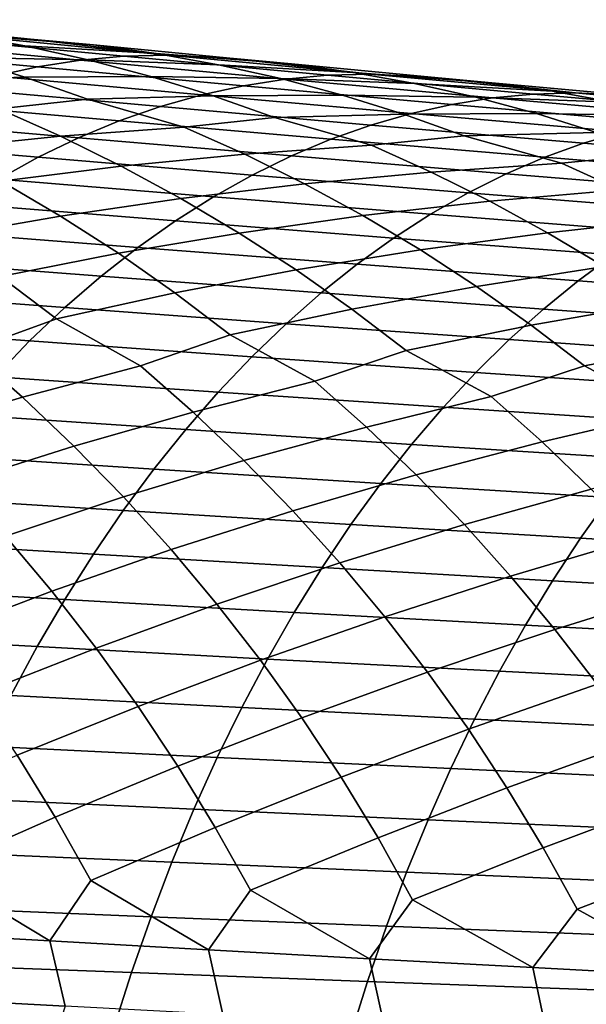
# Model space of a CAD drawing. Header units: metres. Extents: x -240 to 45, y -77 to 27.
# Tile 557 of 656: x -167.7 to -163.14, y 6.23 to 14.16. Entities that reach past the tile are written whole.
import ezdxf

# ---------------------------------------------------------------- set-up
doc = ezdxf.new("R2010")
doc.units = ezdxf.units.M
doc.layers.add('solid_102011X2', color=7, linetype='CONTINUOUS')

msp = doc.modelspace()

# ---------------------------------------------------------------- linework, layer by layer
at = {"layer": 'solid_102011X2'}
for points in [[(-168.686172, 14.107413, 334.515594), (-169.201843, 14.155497, 334.79895), (-168.123199, 14.025528, 336.469971), (-167.615906, 13.999825, 336.181732)], [(-168.68309, 13.986053, 332.289185), (-169.200714, 14.1004, 332.56131), (-168.171982, 14.037509, 334.234497), (-167.66008, 13.94597, 333.956055)], [(-168.171982, 14.037509, 334.234497), (-168.686172, 14.107413, 334.515594), (-167.615906, 13.999825, 336.181732), (-167.109177, 13.952388, 335.895325)], [(-167.66008, 13.94597, 333.956055), (-168.171982, 14.037509, 334.234497), (-167.109177, 13.952388, 335.895325), (-166.603851, 13.883367, 335.611145)], [(-167.212296, 13.829352, 338.66214), (-168.844513, 13.983487, 337.297974), (-169.200851, 13.929748, 337.71286), (-167.559067, 13.776173, 339.077087)], [(-166.864456, 13.861164, 338.24588), (-168.487061, 14.01562, 336.881805), (-168.844513, 13.983487, 337.297974), (-167.212296, 13.829352, 338.66214)], [(-168.169373, 13.850276, 332.020599), (-168.68309, 13.986053, 332.289185), (-167.66008, 13.94597, 333.956055), (-167.151199, 13.83299, 333.680756)], [(-166.510178, 13.870999, 337.833893), (-168.123199, 14.025528, 336.469971), (-168.487061, 14.01562, 336.881805), (-166.864456, 13.861164, 338.24588)], [(-167.615906, 13.999825, 336.181732), (-168.123199, 14.025528, 336.469971), (-166.510178, 13.870999, 337.833893)], [(-167.109177, 13.952388, 335.895325), (-167.615906, 13.999825, 336.181732), (-166.510178, 13.870999, 337.833893), (-166.011795, 13.845693, 337.542694)], [(-166.603851, 13.883367, 335.611145), (-167.109177, 13.952388, 335.895325), (-166.011795, 13.845693, 337.542694), (-165.513916, 13.798892, 337.253326)], [(-167.559067, 13.776173, 339.077087), (-169.200851, 13.929748, 337.71286), (-169.555557, 13.854502, 338.125824), (-167.904221, 13.701724, 339.490082)], [(-167.151199, 13.83299, 333.680756), (-167.66008, 13.94597, 333.956055), (-166.603851, 13.883367, 335.611145), (-166.100708, 13.792947, 335.329651)], [(-164.879395, 13.718113, 339.175446), (-166.510178, 13.870999, 337.833893), (-166.864456, 13.861164, 338.24588), (-165.224197, 13.708363, 339.587524)], [(-166.100708, 13.792947, 335.329651), (-166.603851, 13.883367, 335.611145), (-165.513916, 13.798892, 337.253326), (-165.01738, 13.730742, 336.966156)], [(-166.011795, 13.845693, 337.542694), (-166.510178, 13.870999, 337.833893), (-164.879395, 13.718113, 339.175446)], [(-168.644196, 13.664468, 330.092896), (-169.15596, 13.844265, 330.350128), (-168.169373, 13.850276, 332.020599), (-167.660385, 13.69337, 331.755951)], [(-167.660385, 13.69337, 331.755951), (-168.169373, 13.850276, 332.020599), (-167.151199, 13.83299, 333.680756), (-166.646118, 13.698812, 333.408997)], [(-165.562561, 13.676882, 340.003754), (-167.212296, 13.829352, 338.66214), (-167.559067, 13.776173, 339.077087), (-165.899872, 13.624269, 340.418671)], [(-165.224197, 13.708363, 339.587524), (-166.864456, 13.861164, 338.24588), (-167.212296, 13.829352, 338.66214), (-165.562561, 13.676882, 340.003754)], [(-166.646118, 13.698812, 333.408997), (-167.151199, 13.83299, 333.680756), (-166.100708, 13.792947, 335.329651), (-165.600525, 13.681317, 335.051239)], [(-165.600525, 13.681317, 335.051239), (-166.100708, 13.792947, 335.329651), (-165.01738, 13.730742, 336.966156), (-164.522934, 13.641426, 336.681641)], [(-165.513916, 13.798892, 337.253326), (-166.011795, 13.845693, 337.542694), (-164.879395, 13.718113, 339.175446), (-164.389832, 13.693197, 338.881378)], [(-165.01738, 13.730742, 336.966156), (-165.513916, 13.798892, 337.253326), (-164.389832, 13.693197, 338.881378), (-163.900726, 13.647021, 338.589142)], [(-165.899872, 13.624269, 340.418671), (-167.559067, 13.776173, 339.077087), (-167.904221, 13.701724, 339.490082), (-166.235641, 13.550621, 340.831635)], [(-163.231155, 13.566964, 340.494293), (-164.879395, 13.718113, 339.175446), (-165.224197, 13.708363, 339.587524), (-163.566605, 13.557308, 340.906372)], [(-164.522934, 13.641426, 336.681641), (-165.01738, 13.730742, 336.966156), (-163.900726, 13.647021, 338.589142), (-163.412903, 13.579731, 338.299072)], [(-164.389832, 13.693197, 338.881378), (-164.879395, 13.718113, 339.175446), (-163.231155, 13.566964, 340.494293)], [(-167.869431, 13.437037, 330.098175), (-168.644196, 13.664468, 330.092896), (-167.660385, 13.69337, 331.755951), (-167.157059, 13.515641, 331.495483)], [(-166.235641, 13.550621, 340.831635), (-167.904221, 13.701724, 339.490082), (-168.247223, 13.606108, 339.900513), (-166.56929, 13.45604, 341.242035)], [(-167.157059, 13.515641, 331.495483), (-167.660385, 13.69337, 331.755951), (-166.646118, 13.698812, 333.408997), (-166.14566, 13.54373, 333.141174)], [(-166.14566, 13.54373, 333.141174), (-166.646118, 13.698812, 333.408997), (-165.600525, 13.681317, 335.051239), (-165.104004, 13.548718, 334.776428)], [(-163.895615, 13.526167, 341.322449), (-165.562561, 13.676882, 340.003754), (-165.899872, 13.624269, 340.418671), (-164.223618, 13.474125, 341.737244)], [(-165.104004, 13.548718, 334.776428), (-165.600525, 13.681317, 335.051239), (-164.522934, 13.641426, 336.681641), (-164.031357, 13.531131, 336.400269)], [(-163.566605, 13.557308, 340.906372), (-165.224197, 13.708363, 339.587524), (-165.562561, 13.676882, 340.003754), (-163.895615, 13.526167, 341.322449)], [(-164.031357, 13.531131, 336.400269), (-164.522934, 13.641426, 336.681641), (-163.412903, 13.579731, 338.299072), (-162.927109, 13.491505, 338.011658)], [(-163.900726, 13.647021, 338.589142), (-164.389832, 13.693197, 338.881378), (-163.231155, 13.566964, 340.494293), (-162.750351, 13.542431, 340.197418)], [(-163.412903, 13.579731, 338.299072), (-163.900726, 13.647021, 338.589142), (-162.750351, 13.542431, 340.197418), (-162.269958, 13.496872, 339.902374)], [(-166.56929, 13.45604, 341.242035), (-168.247223, 13.606108, 339.900513), (-168.587555, 13.489477, 340.307739), (-166.900345, 13.340676, 341.6492)], [(-164.223618, 13.474125, 341.737244), (-165.899872, 13.624269, 340.418671), (-166.235641, 13.550621, 340.831635), (-164.550095, 13.401281, 342.150085)], [(-161.891998, 13.408095, 342.201965), (-163.566605, 13.557308, 340.906372), (-163.895615, 13.526167, 341.322449), (-162.211777, 13.377298, 342.617889)], [(-161.565781, 13.417645, 341.789978), (-163.231155, 13.566964, 340.494293), (-163.566605, 13.557308, 340.906372), (-161.891998, 13.408095, 342.201965)], [(-162.927109, 13.491505, 338.011658), (-163.412903, 13.579731, 338.299072), (-162.269958, 13.496872, 339.902374), (-161.790787, 13.430429, 339.609497)], [(-162.750351, 13.542431, 340.197418), (-163.231155, 13.566964, 340.494293), (-161.565781, 13.417645, 341.789978)], [(-166.900345, 13.340676, 341.6492), (-168.587555, 13.489477, 340.307739), (-168.924683, 13.352026, 340.711121), (-167.228287, 13.204722, 342.052551)], [(-167.373032, 13.216697, 329.849823), (-167.869431, 13.437037, 330.098175), (-167.157059, 13.515641, 331.495483), (-166.379242, 13.28995, 331.501068)], [(-166.379242, 13.28995, 331.501068), (-167.157059, 13.515641, 331.495483), (-166.14566, 13.54373, 333.141174), (-165.650711, 13.368049, 332.877563)], [(-164.550095, 13.401281, 342.150085), (-166.235641, 13.550621, 340.831635), (-166.56929, 13.45604, 341.242035), (-164.874527, 13.307734, 342.560364)], [(-165.650711, 13.368049, 332.877563), (-166.14566, 13.54373, 333.141174), (-165.104004, 13.548718, 334.776428), (-164.611984, 13.395442, 334.505554)], [(-164.611984, 13.395442, 334.505554), (-165.104004, 13.548718, 334.776428), (-164.031357, 13.531131, 336.400269), (-163.543335, 13.400094, 336.122467)], [(-162.211777, 13.377298, 342.617889), (-163.895615, 13.526167, 341.322449), (-164.223618, 13.474125, 341.737244), (-162.530563, 13.325832, 343.032471)], [(-163.543335, 13.400094, 336.122467), (-164.031357, 13.531131, 336.400269), (-162.927109, 13.491505, 338.011658), (-162.444077, 13.382528, 337.727386)], [(-168.338974, 13.119424, 328.190002), (-168.835403, 13.362392, 328.42981), (-167.869431, 13.437037, 330.098175), (-167.373032, 13.216697, 329.849823)], [(-164.874527, 13.307734, 342.560364), (-166.56929, 13.45604, 341.242035), (-166.900345, 13.340676, 341.6492), (-165.196426, 13.193634, 342.967438)], [(-164.869598, 13.144107, 332.883331), (-165.650711, 13.368049, 332.877563), (-164.611984, 13.395442, 334.505554), (-164.125351, 13.221786, 334.238892)], [(-162.84787, 13.253793, 343.445129), (-164.550095, 13.401281, 342.150085), (-164.874527, 13.307734, 342.560364), (-163.163208, 13.161279, 343.855194)], [(-164.125351, 13.221786, 334.238892), (-164.611984, 13.395442, 334.505554), (-163.543335, 13.400094, 336.122467), (-163.059708, 13.248602, 335.848633)], [(-162.530563, 13.325832, 343.032471), (-164.223618, 13.474125, 341.737244), (-164.550095, 13.401281, 342.150085), (-162.84787, 13.253793, 343.445129)], [(-163.059708, 13.248602, 335.848633), (-163.543335, 13.400094, 336.122467), (-162.444077, 13.382528, 337.727386), (-161.964493, 13.253035, 337.446686)], [(-167.228287, 13.204722, 342.052551), (-168.924683, 13.352026, 340.711121), (-169.258087, 13.193955, 341.110046), (-167.552597, 13.048377, 342.451447)], [(-165.196426, 13.193634, 342.967438), (-166.900345, 13.340676, 341.6492), (-167.228287, 13.204722, 342.052551), (-165.515305, 13.059172, 343.370667)], [(-165.891006, 13.072123, 331.249542), (-166.379242, 13.28995, 331.501068), (-165.650711, 13.368049, 332.877563), (-164.869598, 13.144107, 332.883331)], [(-166.884644, 12.976476, 329.606781), (-167.373032, 13.216697, 329.849823), (-166.379242, 13.28995, 331.501068), (-165.891006, 13.072123, 331.249542)], [(-163.163208, 13.161279, 343.855194), (-164.874527, 13.307734, 342.560364), (-165.196426, 13.193634, 342.967438), (-163.476059, 13.048437, 344.262085)], [(-163.340729, 12.999602, 334.244629), (-164.125351, 13.221786, 334.238892), (-163.059708, 13.248602, 335.848633), (-162.581314, 13.076951, 335.57901)], [(-161.129303, 13.108245, 344.716339), (-162.84787, 13.253793, 343.445129), (-163.163208, 13.161279, 343.855194), (-161.435623, 13.016759, 345.12616)], [(-167.552597, 13.048377, 342.451447), (-169.258087, 13.193955, 341.110046), (-169.58725, 13.015513, 341.503876), (-167.872803, 12.871885, 342.845245)], [(-167.851791, 12.856836, 327.955505), (-168.338974, 13.119424, 328.190002), (-167.373032, 13.216697, 329.849823), (-166.884644, 12.976476, 329.606781)], [(-165.515305, 13.059172, 343.370667), (-167.228287, 13.204722, 342.052551), (-167.552597, 13.048377, 342.451447), (-165.830643, 12.904542, 343.76944)], [(-163.476059, 13.048437, 344.262085), (-165.196426, 13.193634, 342.967438), (-165.515305, 13.059172, 343.370667), (-163.785995, 12.915457, 344.6651)], [(-164.38945, 12.928766, 332.628723), (-164.869598, 13.144107, 332.883331), (-164.125351, 13.221786, 334.238892), (-163.340729, 12.999602, 334.244629)], [(-161.435623, 13.016759, 345.12616), (-163.163208, 13.161279, 343.855194), (-163.476059, 13.048437, 344.262085), (-161.739548, 12.905169, 345.532776)], [(-165.410629, 12.834625, 331.003357), (-165.891006, 13.072123, 331.249542), (-164.869598, 13.144107, 332.883331), (-164.38945, 12.928766, 332.628723)], [(-165.830643, 12.904542, 343.76944), (-167.552597, 13.048377, 342.451447), (-167.872803, 12.871885, 342.845245), (-166.141983, 12.729989, 344.163116)], [(-166.40535, 12.716844, 329.36908), (-166.884644, 12.976476, 329.606781), (-165.891006, 13.072123, 331.249542), (-165.410629, 12.834625, 331.003357)], [(-163.785995, 12.915457, 344.6651), (-165.515305, 13.059172, 343.370667), (-165.830643, 12.904542, 343.76944), (-164.092484, 12.762531, 345.06369)], [(-163.916992, 12.693967, 332.379486), (-164.38945, 12.928766, 332.628723), (-163.340729, 12.999602, 334.244629), (-162.868622, 12.786726, 333.98703)], [(-161.739548, 12.905169, 345.532776), (-163.476059, 13.048437, 344.262085), (-163.785995, 12.915457, 344.6651), (-162.040634, 12.77366, 345.935547)], [(-162.868622, 12.786726, 333.98703), (-163.340729, 12.999602, 334.244629), (-162.581314, 13.076951, 335.57901), (-161.792999, 12.856536, 335.584442)], [(-167.374542, 12.575098, 327.726654), (-167.851791, 12.856836, 327.955505), (-166.884644, 12.976476, 329.606781), (-166.40535, 12.716844, 329.36908)], [(-164.939133, 12.577923, 330.762543), (-165.410629, 12.834625, 331.003357), (-164.38945, 12.928766, 332.628723), (-163.916992, 12.693967, 332.379486)], [(-168.319229, 12.409083, 326.076813), (-168.793427, 12.712885, 326.296387), (-167.851791, 12.856836, 327.955505), (-167.374542, 12.575098, 327.726654)], [(-166.141983, 12.729989, 344.163116), (-167.872803, 12.871885, 342.845245), (-168.188385, 12.675535, 343.233368), (-166.448853, 12.535796, 344.551117)], [(-164.092484, 12.762531, 345.06369), (-165.830643, 12.904542, 343.76944), (-166.141983, 12.729989, 344.163116), (-164.395081, 12.589902, 345.457184)], [(-162.040634, 12.77366, 345.935547), (-163.785995, 12.915457, 344.6651), (-164.092484, 12.762531, 345.06369), (-162.338379, 12.622425, 346.333893)], [(-165.935776, 12.438262, 329.137085), (-166.40535, 12.716844, 329.36908), (-165.410629, 12.834625, 331.003357), (-164.939133, 12.577923, 330.762543)], [(-162.338379, 12.622425, 346.333893), (-164.092484, 12.762531, 345.06369), (-164.395081, 12.589902, 345.457184), (-162.632355, 12.451702, 346.727142)], [(-163.453247, 12.440167, 332.135681), (-163.916992, 12.693967, 332.379486), (-162.868622, 12.786726, 333.98703), (-162.404022, 12.554598, 333.734833)], [(-166.907852, 12.274675, 327.503906), (-167.374542, 12.575098, 327.726654), (-166.40535, 12.716844, 329.36908), (-165.935776, 12.438262, 329.137085)], [(-164.395081, 12.589902, 345.457184), (-166.141983, 12.729989, 344.163116), (-166.448853, 12.535796, 344.551117), (-164.693329, 12.397848, 345.845001)], [(-164.477173, 12.30247, 330.527527), (-164.939133, 12.577923, 330.762543), (-163.916992, 12.693967, 332.379486), (-163.453247, 12.440167, 332.135681)], [(-166.448853, 12.535796, 344.551117), (-168.188385, 12.675535, 343.233368), (-168.498856, 12.459617, 343.615204), (-166.750732, 12.32225, 344.932861)], [(-167.856491, 12.086927, 325.863525), (-168.319229, 12.409083, 326.076813), (-167.374542, 12.575098, 327.726654), (-166.907852, 12.274675, 327.503906)], [(-164.693329, 12.397848, 345.845001), (-166.448853, 12.535796, 344.551117), (-166.750732, 12.32225, 344.932861), (-164.98674, 12.186654, 346.226562)], [(-165.476562, 12.141192, 328.911224), (-165.935776, 12.438262, 329.137085), (-164.939133, 12.577923, 330.762543), (-164.477173, 12.30247, 330.527527)], [(-162.632355, 12.451702, 346.727142), (-164.395081, 12.589902, 345.457184), (-164.693329, 12.397848, 345.845001), (-162.922089, 12.261767, 347.114716)], [(-162.998825, 12.167817, 331.897705), (-163.453247, 12.440167, 332.135681), (-162.404022, 12.554598, 333.734833), (-161.947968, 12.303673, 333.488129)], [(-166.750732, 12.32225, 344.932861), (-168.498856, 12.459617, 343.615204), (-168.803741, 12.224468, 343.990173), (-167.047195, 12.089687, 345.307709)], [(-166.452423, 11.95609, 327.287506), (-166.907852, 12.274675, 327.503906), (-165.935776, 12.438262, 329.137085), (-165.476562, 12.141192, 328.911224)], [(-162.922089, 12.261767, 347.114716), (-164.693329, 12.397848, 345.845001), (-164.98674, 12.186654, 346.226562), (-163.207123, 12.052903, 347.496033)], [(-164.025375, 12.008726, 330.298676), (-164.477173, 12.30247, 330.527527), (-163.453247, 12.440167, 332.135681), (-162.998825, 12.167817, 331.897705)], [(-164.98674, 12.186654, 346.226562), (-166.750732, 12.32225, 344.932861), (-167.047195, 12.089687, 345.307709), (-165.274887, 11.956654, 346.601227)], [(-165.028381, 11.826151, 328.691803), (-165.476562, 12.141192, 328.911224), (-164.477173, 12.30247, 330.527527), (-164.025375, 12.008726, 330.298676)], [(-167.047195, 12.089687, 345.307709), (-168.803741, 12.224468, 343.990173), (-169.1026, 11.970467, 344.357697), (-167.337784, 11.83848, 345.67511)], [(-167.405884, 11.746968, 325.65683), (-167.856491, 12.086927, 325.863525), (-166.907852, 12.274675, 327.503906), (-166.452423, 11.95609, 327.287506)], [(-161.135361, 12.127631, 348.359955), (-162.922089, 12.261767, 347.114716), (-163.207123, 12.052903, 347.496033), (-161.412125, 11.92107, 348.740997)], [(-166.008896, 11.619886, 327.077759), (-166.452423, 11.95609, 327.287506), (-165.476562, 12.141192, 328.911224), (-165.028381, 11.826151, 328.691803)], [(-163.207123, 12.052903, 347.496033), (-164.98674, 12.186654, 346.226562), (-165.274887, 11.956654, 346.601227), (-163.487045, 11.825437, 347.870483)], [(-163.584396, 11.697199, 330.076294), (-164.025375, 12.008726, 330.298676), (-162.998825, 12.167817, 331.897705), (-162.554382, 11.877368, 331.665985)], [(-168.109009, 11.492756, 324.262909), (-168.782867, 11.87483, 324.216431), (-167.856491, 12.086927, 325.863525), (-167.405884, 11.746968, 325.65683)], [(-165.274887, 11.956654, 346.601227), (-167.047195, 12.089687, 345.307709), (-167.337784, 11.83848, 345.67511), (-165.557312, 11.708212, 346.968475)], [(-161.412125, 11.92107, 348.740997), (-163.207123, 12.052903, 347.496033), (-163.487045, 11.825437, 347.870483), (-161.683914, 11.696109, 349.115143)], [(-167.337784, 11.83848, 345.67511), (-169.1026, 11.970467, 344.357697), (-169.394928, 11.69799, 344.717224), (-167.622025, 11.569002, 346.034515)], [(-164.591888, 11.493675, 328.479126), (-165.028381, 11.826151, 328.691803), (-164.025375, 12.008726, 330.298676), (-163.584396, 11.697199, 330.076294)], [(-166.728241, 11.368327, 325.704498), (-167.405884, 11.746968, 325.65683), (-166.452423, 11.95609, 327.287506), (-166.008896, 11.619886, 327.077759)], [(-163.487045, 11.825437, 347.870483), (-165.274887, 11.956654, 346.601227), (-165.557312, 11.708212, 346.968475), (-163.761414, 11.579731, 348.237488)], [(-165.557312, 11.708212, 346.968475), (-167.337784, 11.83848, 345.67511), (-167.622025, 11.569002, 346.034515), (-165.833588, 11.441701, 347.327698)], [(-165.327225, 11.244675, 327.126495), (-166.008896, 11.619886, 327.077759), (-165.028381, 11.826151, 328.691803), (-164.591888, 11.493675, 328.479126)], [(-161.683914, 11.696109, 349.115143), (-163.487045, 11.825437, 347.870483), (-163.761414, 11.579731, 348.237488), (-161.950333, 11.453108, 349.481873)], [(-163.154877, 11.368421, 329.860748), (-163.584396, 11.697199, 330.076294), (-162.554382, 11.877368, 331.665985), (-162.120544, 11.569324, 331.440796)], [(-167.679962, 11.115526, 324.071777), (-168.109009, 11.492756, 324.262909), (-167.405884, 11.746968, 325.65683), (-166.728241, 11.368327, 325.704498)], [(-167.622025, 11.569002, 346.034515), (-169.394928, 11.69799, 344.717224), (-169.680283, 11.407467, 345.068146), (-167.899506, 11.281676, 346.385345)], [(-163.761414, 11.579731, 348.237488), (-165.557312, 11.708212, 346.968475), (-165.833588, 11.441701, 347.327698), (-164.0298, 11.316154, 348.596497)], [(-163.905945, 11.121888, 328.528748), (-164.591888, 11.493675, 328.479126), (-163.584396, 11.697199, 330.076294), (-163.154877, 11.368421, 329.860748)], [(-166.305878, 10.995248, 325.510437), (-166.728241, 11.368327, 325.704498), (-166.008896, 11.619886, 327.077759), (-165.327225, 11.244675, 327.126495)], [(-161.950333, 11.453108, 349.481873), (-163.761414, 11.579731, 348.237488), (-164.0298, 11.316154, 348.596497), (-162.210922, 11.19243, 349.840637)], [(-165.833588, 11.441701, 347.327698), (-167.622025, 11.569002, 346.034515), (-167.899506, 11.281676, 346.385345), (-166.103271, 11.157538, 347.678375)], [(-164.911514, 10.875719, 326.929535), (-165.327225, 11.244675, 327.126495), (-164.591888, 11.493675, 328.479126), (-163.905945, 11.121888, 328.528748)], [(-162.464386, 11.000053, 329.911163), (-163.154877, 11.368421, 329.860748), (-162.120544, 11.569324, 331.440796), (-161.697952, 11.244213, 331.222443)], [(-168.612762, 10.838719, 322.432678), (-169.033813, 11.236467, 322.613739), (-168.109009, 11.492756, 324.262909), (-167.679962, 11.115526, 324.071777)], [(-164.0298, 11.316154, 348.596497), (-165.833588, 11.441701, 347.327698), (-166.103271, 11.157538, 347.678375), (-164.291794, 11.035119, 348.94693)], [(-167.26535, 10.722123, 323.887787), (-167.679962, 11.115526, 324.071777), (-166.728241, 11.368327, 325.704498), (-166.305878, 10.995248, 325.510437)], [(-163.496841, 10.757026, 328.328979), (-163.905945, 11.121888, 328.528748), (-163.154877, 11.368421, 329.860748), (-162.464386, 11.000053, 329.911163)], [(-166.103271, 11.157538, 347.678375), (-167.899506, 11.281676, 346.385345), (-168.169785, 10.976956, 346.727081), (-166.365967, 10.856174, 348.019928)], [(-162.210922, 11.19243, 349.840637), (-164.0298, 11.316154, 348.596497), (-164.291794, 11.035119, 348.94693), (-162.465317, 10.914482, 350.190826)], [(-165.897705, 10.606164, 325.323578), (-166.305878, 10.995248, 325.510437), (-165.327225, 11.244675, 327.126495), (-164.911514, 10.875719, 326.929535)], [(-168.20697, 10.425251, 322.258911), (-168.612762, 10.838719, 322.432678), (-167.679962, 11.115526, 324.071777), (-167.26535, 10.722123, 323.887787)], [(-164.291794, 11.035119, 348.94693), (-166.103271, 11.157538, 347.678375), (-166.365967, 10.856174, 348.019928), (-164.547012, 10.73707, 349.2883)], [(-164.509735, 10.490925, 326.739868), (-164.911514, 10.875719, 326.929535), (-163.905945, 11.121888, 328.528748), (-163.496841, 10.757026, 328.328979)], [(-162.465317, 10.914482, 350.190826), (-164.291794, 11.035119, 348.94693), (-164.547012, 10.73707, 349.2883), (-162.71312, 10.619706, 350.531921)], [(-166.365967, 10.856174, 348.019928), (-168.169785, 10.976956, 346.727081), (-168.432449, 10.655302, 347.059174), (-166.621262, 10.53806, 348.351868)], [(-166.865753, 10.313161, 323.711182), (-167.26535, 10.722123, 323.887787), (-166.305878, 10.995248, 325.510437), (-165.897705, 10.606164, 325.323578)], [(-163.101395, 10.37649, 328.136627), (-163.496841, 10.757026, 328.328979), (-162.464386, 11.000053, 329.911163), (-162.061813, 10.639252, 329.70871)], [(-165.504272, 10.201682, 325.144165), (-165.897705, 10.606164, 325.323578), (-164.911514, 10.875719, 326.929535), (-164.509735, 10.490925, 326.739868)], [(-164.547012, 10.73707, 349.2883), (-166.365967, 10.856174, 348.019928), (-166.621262, 10.53806, 348.351868), (-164.795029, 10.422455, 349.620026)], [(-167.817017, 9.996725, 322.092651), (-168.20697, 10.425251, 322.258911), (-167.26535, 10.722123, 323.887787), (-166.865753, 10.313161, 323.711182)], [(-162.71312, 10.619706, 350.531921), (-164.547012, 10.73707, 349.2883), (-164.795029, 10.422455, 349.620026), (-162.953934, 10.308543, 350.863434)], [(-164.122452, 10.090893, 326.55777), (-164.509735, 10.490925, 326.739868), (-163.496841, 10.757026, 328.328979), (-163.101395, 10.37649, 328.136627)], [(-166.621262, 10.53806, 348.351868), (-168.432449, 10.655302, 347.059174), (-168.687103, 10.317215, 347.381134), (-166.868774, 10.203695, 348.673676)], [(-166.481735, 9.889296, 323.542175), (-166.865753, 10.313161, 323.711182), (-165.897705, 10.606164, 325.323578), (-165.504272, 10.201682, 325.144165)], [(-164.795029, 10.422455, 349.620026), (-166.621262, 10.53806, 348.351868), (-166.868774, 10.203695, 348.673676), (-165.035461, 10.091765, 349.94165)], [(-165.126175, 9.78245, 324.972473), (-165.504272, 10.201682, 325.144165), (-164.509735, 10.490925, 326.739868), (-164.122452, 10.090893, 326.55777)], [(-162.953934, 10.308543, 350.863434), (-164.795029, 10.422455, 349.620026), (-165.035461, 10.091765, 349.94165), (-163.187408, 9.981482, 351.184784)], [(-166.868774, 10.203695, 348.673676), (-168.687103, 10.317215, 347.381134), (-168.93335, 9.963226, 347.692444), (-167.108093, 9.853603, 348.984863)], [(-167.443451, 9.553816, 321.934082), (-167.817017, 9.996725, 322.092651), (-166.865753, 10.313161, 323.711182), (-166.481735, 9.889296, 323.542175)], [(-163.750229, 9.676264, 326.383484), (-164.122452, 10.090893, 326.55777), (-163.101395, 10.37649, 328.136627), (-162.720215, 9.980876, 327.951935)], [(-161.098236, 10.196386, 352.081696), (-162.953934, 10.308543, 350.863434), (-163.187408, 9.981482, 351.184784), (-161.324814, 9.8729, 352.402802)], [(-165.035461, 10.091765, 349.94165), (-166.868774, 10.203695, 348.673676), (-167.108093, 9.853603, 348.984863), (-165.267975, 9.745521, 350.252625)], [(-166.113846, 9.451194, 323.380981), (-166.481735, 9.889296, 323.542175), (-165.504272, 10.201682, 325.144165), (-165.126175, 9.78245, 324.972473)], [(-163.187408, 9.981482, 351.184784), (-165.035461, 10.091765, 349.94165), (-165.267975, 9.745521, 350.252625), (-163.413162, 9.639032, 351.495544)], [(-164.763931, 9.349128, 324.808716), (-165.126175, 9.78245, 324.972473), (-164.122452, 10.090893, 326.55777), (-163.750229, 9.676264, 326.383484)], [(-168.391251, 9.195356, 320.31955), (-168.752853, 9.656919, 320.468079), (-167.817017, 9.996725, 322.092651), (-167.443451, 9.553816, 321.934082)], [(-167.108093, 9.853603, 348.984863), (-168.93335, 9.963226, 347.692444), (-169.170792, 9.593871, 347.992645), (-167.338882, 9.488313, 349.284912)], [(-163.3936, 9.247691, 326.217194), (-163.750229, 9.676264, 326.383484), (-162.720215, 9.980876, 327.951935), (-162.353821, 9.570817, 327.775116)], [(-161.324814, 9.8729, 352.402802), (-163.187408, 9.981482, 351.184784), (-163.413162, 9.639032, 351.495544), (-161.5439, 9.534193, 352.713318)], [(-167.08725, 9.097226, 321.78299), (-167.443451, 9.553816, 321.934082), (-166.481735, 9.889296, 323.542175), (-166.113846, 9.451194, 323.380981)], [(-165.267975, 9.745521, 350.252625), (-167.108093, 9.853603, 348.984863), (-167.338882, 9.488313, 349.284912), (-165.492172, 9.384244, 350.552521)], [(-165.763031, 8.999552, 323.227356), (-166.113846, 9.451194, 323.380981), (-165.126175, 9.78245, 324.972473), (-164.763931, 9.349128, 324.808716)], [(-163.413162, 9.639032, 351.495544), (-165.267975, 9.745521, 350.252625), (-165.492172, 9.384244, 350.552521), (-163.630859, 9.281714, 351.795197)], [(-164.418488, 8.902405, 324.652618), (-164.763931, 9.349128, 324.808716), (-163.750229, 9.676264, 326.383484), (-163.3936, 9.247691, 326.217194)], [(-167.338882, 9.488313, 349.284912), (-169.170792, 9.593871, 347.992645), (-169.399094, 9.209725, 348.281281), (-167.560776, 9.108395, 349.573395)], [(-161.5439, 9.534193, 352.713318), (-163.413162, 9.639032, 351.495544), (-163.630859, 9.281714, 351.795197), (-161.755173, 9.180778, 353.012726)], [(-168.048065, 8.720708, 320.178162), (-168.391251, 9.195356, 320.31955), (-167.443451, 9.553816, 321.934082), (-167.08725, 9.097226, 321.78299)], [(-163.053482, 8.805857, 326.058716), (-163.3936, 9.247691, 326.217194), (-162.353821, 9.570817, 327.775116), (-162.002747, 9.146959, 327.606384)], [(-165.492172, 9.384244, 350.552521), (-167.338882, 9.488313, 349.284912), (-167.560776, 9.108395, 349.573395), (-165.707748, 9.008499, 350.84082)], [(-166.749191, 8.627683, 321.63916), (-167.08725, 9.097226, 321.78299), (-166.113846, 9.451194, 323.380981), (-165.763031, 8.999552, 323.227356)], [(-163.630859, 9.281714, 351.795197), (-165.492172, 9.384244, 350.552521), (-165.707748, 9.008499, 350.84082), (-163.840179, 8.910086, 352.083313)], [(-165.430099, 8.535088, 323.081116), (-165.763031, 8.999552, 323.227356), (-164.763931, 9.349128, 324.808716), (-164.418488, 8.902405, 324.652618)], [(-161.755173, 9.180778, 353.012726), (-163.630859, 9.281714, 351.795197), (-163.840179, 8.910086, 352.083313), (-161.958298, 8.813204, 353.300568)], [(-167.560776, 9.108395, 349.573395), (-169.399094, 9.209725, 348.281281), (-169.617889, 8.811389, 348.557892), (-167.773438, 8.714442, 349.849884)], [(-164.090652, 8.442991, 324.504028), (-164.418488, 8.902405, 324.652618), (-163.3936, 9.247691, 326.217194), (-163.053482, 8.805857, 326.058716)], [(-167.72319, 8.233644, 320.0448), (-168.048065, 8.720708, 320.178162), (-167.08725, 9.097226, 321.78299), (-166.749191, 8.627683, 321.63916)], [(-165.707748, 9.008499, 350.84082), (-167.560776, 9.108395, 349.573395), (-167.773438, 8.714442, 349.849884), (-165.914337, 8.618873, 351.117126)], [(-166.429153, 8.14585, 321.503448), (-166.749191, 8.627683, 321.63916), (-165.763031, 8.999552, 323.227356), (-165.430099, 8.535088, 323.081116)], [(-163.840179, 8.910086, 352.083313), (-165.707748, 9.008499, 350.84082), (-165.914337, 8.618873, 351.117126), (-164.040787, 8.524726, 352.359436)], [(-165.114883, 8.05846, 322.943146), (-165.430099, 8.535088, 323.081116), (-164.418488, 8.902405, 324.652618), (-164.090652, 8.442991, 324.504028)], [(-161.958298, 8.813204, 353.300568), (-163.840179, 8.910086, 352.083313), (-164.040787, 8.524726, 352.359436), (-162.152985, 8.432047, 353.576477)], [(-163.780243, 7.971539, 324.363831), (-164.090652, 8.442991, 324.504028), (-163.053482, 8.805857, 326.058716), (-162.730728, 8.351462, 325.907867)], [(-165.914337, 8.618873, 351.117126), (-167.773438, 8.714442, 349.849884), (-167.976517, 8.307052, 350.113922), (-166.111633, 8.215956, 351.381012)], [(-167.417053, 7.734886, 319.919586), (-167.72319, 8.233644, 320.0448), (-166.749191, 8.627683, 321.63916), (-166.429153, 8.14585, 321.503448)], [(-164.040787, 8.524726, 352.359436), (-165.914337, 8.618873, 351.117126), (-166.111633, 8.215956, 351.381012), (-164.232346, 8.126218, 352.623108)], [(-166.127563, 7.652439, 321.376038), (-166.429153, 8.14585, 321.503448), (-165.430099, 8.535088, 323.081116), (-165.114883, 8.05846, 322.943146)], [(-162.152985, 8.432047, 353.576477), (-164.040787, 8.524726, 352.359436), (-164.232346, 8.126218, 352.623108), (-162.338898, 8.037884, 353.839935)], [(-164.817841, 7.570372, 322.813568), (-165.114883, 8.05846, 322.943146), (-164.090652, 8.442991, 324.504028), (-163.780243, 7.971539, 324.363831)], [(-163.487732, 7.488746, 324.232178), (-163.780243, 7.971539, 324.363831), (-162.730728, 8.351462, 325.907867), (-162.42511, 7.885154, 325.765503)], [(-166.111633, 8.215956, 351.381012), (-167.976517, 8.307052, 350.113922), (-168.169724, 7.886859, 350.365112), (-166.299332, 7.800375, 351.63205)], [(-168.395233, 7.302462, 318.329468), (-168.686462, 7.817651, 318.444244), (-167.72319, 8.233644, 320.0448), (-167.417053, 7.734886, 319.919586)], [(-164.232346, 8.126218, 352.623108), (-166.111633, 8.215956, 351.381012), (-166.299332, 7.800375, 351.63205), (-164.414612, 7.715185, 352.873962)], [(-167.130096, 7.225179, 319.802704), (-167.417053, 7.734886, 319.919586), (-166.429153, 8.14585, 321.503448), (-166.127563, 7.652439, 321.376038)], [(-162.338898, 8.037884, 353.839935), (-164.232346, 8.126218, 352.623108), (-164.414612, 7.715185, 352.873962), (-162.515778, 7.63133, 354.090576)], [(-165.844849, 7.148191, 321.25708), (-166.127563, 7.652439, 321.376038), (-165.114883, 8.05846, 322.943146), (-164.817841, 7.570372, 322.813568)], [(-164.539383, 7.071558, 322.692566), (-164.817841, 7.570372, 322.813568), (-163.780243, 7.971539, 324.363831), (-163.487732, 7.488746, 324.232178)], [(-166.299332, 7.800375, 351.63205), (-168.169724, 7.886859, 350.365112), (-168.352768, 7.454516, 350.603058), (-166.477158, 7.372777, 351.869873)], [(-163.213486, 6.995335, 324.109192), (-163.487732, 7.488746, 324.232178), (-162.42511, 7.885154, 325.765503), (-162.13707, 7.40762, 325.631805)], [(-164.414612, 7.715185, 352.873962), (-166.299332, 7.800375, 351.63205), (-166.477158, 7.372777, 351.869873), (-164.587265, 7.292264, 353.111603)], [(-167.417053, 7.734886, 319.919586), (-167.130096, 7.225179, 319.802704), (-167.458252, 6.738963, 319.004761), (-168.395233, 7.302462, 318.329468)], [(-162.515778, 7.63133, 354.090576), (-164.414612, 7.715185, 352.873962), (-164.587265, 7.292264, 353.111603), (-162.683334, 7.213016, 354.328033)], [(-166.127563, 7.652439, 321.376038), (-165.844849, 7.148191, 321.25708), (-166.182663, 6.667192, 320.470306), (-167.130096, 7.225179, 319.802704)], [(-164.817841, 7.570372, 322.813568), (-164.539383, 7.071558, 322.692566), (-164.886795, 6.595726, 321.916931), (-165.844849, 7.148191, 321.25708)], [(-166.477158, 7.372777, 351.869873), (-168.352768, 7.454516, 350.603058), (-168.525345, 7.010682, 350.827423), (-166.644806, 6.933813, 352.094086)], [(-163.487732, 7.488746, 324.232178), (-163.213486, 6.995335, 324.109192), (-163.57045, 6.524618, 323.344604), (-164.539383, 7.071558, 322.692566)], [(-164.587265, 7.292264, 353.111603), (-166.477158, 7.372777, 351.869873), (-166.644806, 6.933813, 352.094086), (-164.750061, 6.8581, 353.335693)], [(-162.13707, 7.40762, 325.631805), (-161.86702, 6.91958, 325.506927), (-162.233459, 6.453921, 324.753326), (-163.213486, 6.995335, 324.109192)], [(-168.395233, 7.302462, 318.329468), (-167.458252, 6.738963, 319.004761), (-168.713745, 6.81099, 317.520264)], [(-162.683334, 7.213016, 354.328033), (-164.587265, 7.292264, 353.111603), (-164.750061, 6.8581, 353.335693), (-162.841324, 6.783578, 354.55191)], [(-167.130096, 7.225179, 319.802704), (-166.182663, 6.667192, 320.470306), (-167.458252, 6.738963, 319.004761)], [(-165.844849, 7.148191, 321.25708), (-164.886795, 6.595726, 321.916931), (-166.182663, 6.667192, 320.470306)], [(-164.539383, 7.071558, 322.692566), (-163.57045, 6.524618, 323.344604), (-164.886795, 6.595726, 321.916931)], [(-166.644806, 6.933813, 352.094086), (-168.525345, 7.010682, 350.827423), (-168.687195, 6.556045, 351.037842), (-166.802048, 6.484164, 352.304382)], [(-163.213486, 6.995335, 324.109192), (-162.233459, 6.453921, 324.753326), (-163.57045, 6.524618, 323.344604)], [(-164.750061, 6.8581, 353.335693), (-166.644806, 6.933813, 352.094086), (-166.802048, 6.484164, 352.304382), (-164.902756, 6.413367, 353.545807)], [(-162.841324, 6.783578, 354.55191), (-164.750061, 6.8581, 353.335693), (-164.902756, 6.413367, 353.545807), (-162.989502, 6.343685, 354.761902)], [(-167.458252, 6.738963, 319.004761), (-167.336563, 6.213646, 318.756714), (-168.587173, 6.280031, 317.27121), (-168.713745, 6.81099, 317.520264)], [(-166.182663, 6.667192, 320.470306), (-166.065872, 6.147494, 320.223267), (-167.336563, 6.213646, 318.756714), (-167.458252, 6.738963, 319.004761)], [(-164.886795, 6.595726, 321.916931), (-164.774872, 6.081616, 321.670898), (-166.065872, 6.147494, 320.223267), (-166.182663, 6.667192, 320.470306)], [(-163.57045, 6.524618, 323.344604), (-163.463394, 6.016063, 323.099609), (-164.774872, 6.081616, 321.670898), (-164.886795, 6.595726, 321.916931)], [(-166.802048, 6.484164, 352.304382), (-168.687195, 6.556045, 351.037842), (-168.838074, 6.091311, 351.233978), (-166.948639, 6.024528, 352.500427)], [(-162.233459, 6.453921, 324.753326), (-162.131226, 5.950884, 324.509399), (-163.463394, 6.016063, 323.099609), (-163.57045, 6.524618, 323.344604)], [(-164.902756, 6.413367, 353.545807), (-166.802048, 6.484164, 352.304382), (-166.948639, 6.024528, 352.500427), (-165.04509, 5.958754, 353.74173)], [(-162.989502, 6.343685, 354.761902), (-164.902756, 6.413367, 353.545807), (-165.04509, 5.958754, 353.74173), (-163.12764, 5.894018, 354.957642)], [(-168.004852, 5.171656, 317.269867), (-168.747452, 5.752249, 316.706635), (-168.587173, 6.280031, 317.27121), (-167.503998, 5.691473, 318.199371)], [(-167.503998, 5.691473, 318.199371), (-168.587173, 6.280031, 317.27121), (-167.336563, 6.213646, 318.756714)]]:
    msp.add_3dface(points, dxfattribs=at)

doc.saveas('drawing.dxf')
